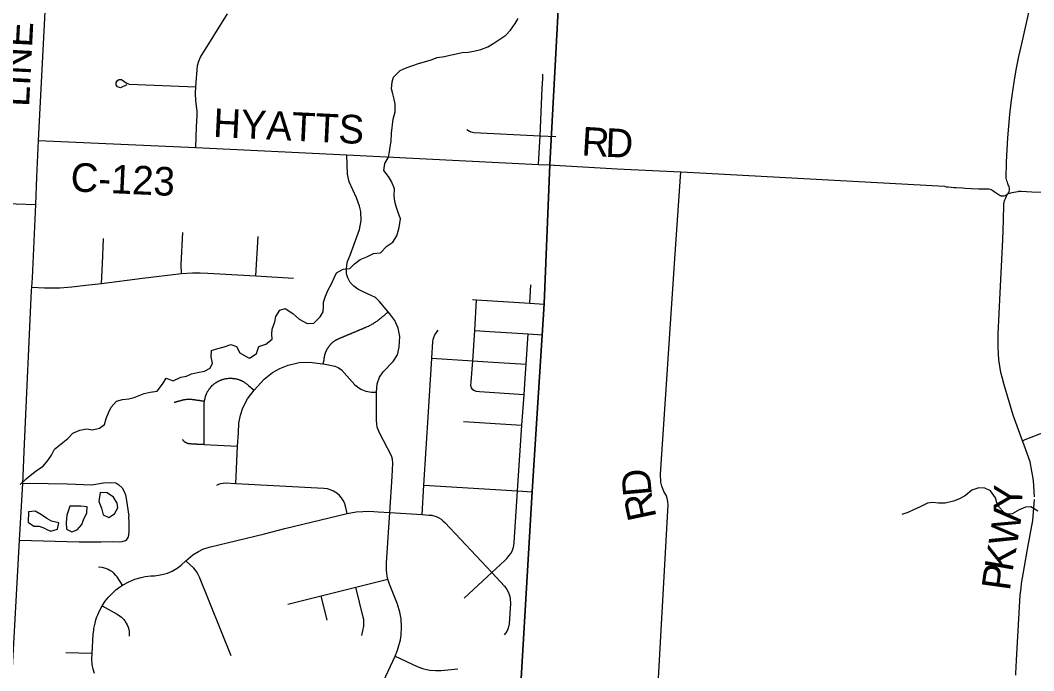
# Model space of a CAD drawing. Extents: x 114843 to 284848, y 317643 to 566895.
# Drawn here: x 168629 to 179255, y 474500 to 481317 of the extents above; entities that cross this region are included whole.
import ezdxf

# ---------------------------------------------------------------- set-up
doc = ezdxf.new("R2010")
doc.units = 0
for name, color, linetype in [('GM_X_County_Road', 7, 'Continuous'), ('GM_X_County_Road_Text', 7, 'Continuous'), ('GM_X_Minor_Lake', 7, 'Continuous'), ('GM_X_Minor_River', 7, 'Continuous'), ('GM_X_Township', 7, 'Continuous'), ('GM_X_Township_Road', 7, 'Continuous')]:
    doc.layers.add(name, color=color, linetype=linetype)

msp = doc.modelspace()

# ---------------------------------------------------------------- linework, layer by layer
at = {"layer": 'GM_X_County_Road'}
for points in [[(168821, 480058), (169026, 484047), (169039, 484304), (169176, 486977), (169413, 491479), (169537, 493692)], [(178980, 479497), (178986, 479503), (178991, 479509), (178996, 479520), (178998, 479524), (179001, 479535), (179002, 479542), (179002, 479547), (179001, 479559), (178999, 479570), (178994, 479581), (178988, 479591), (178980, 479619), (178973, 479633), (178969, 479648), (178966, 479663), (178965, 479678), (178965, 479694), (178969, 479797), (178971, 479829), (178977, 479961), (178984, 480084), (178993, 480207), (179005, 480329), (179019, 480451), (179036, 480573), (179055, 480694), (179076, 480815), (179100, 480936), (179126, 481056), (179302, 481835)], [(168792, 479387), (168803, 479672), (168821, 480058)], [(168821, 480058), (170470, 479983), (172055, 479906), (174064, 479807), (174183, 479803), (174225, 479800)], [(174225, 479800), (174231, 479800), (174889, 479761), (175556, 479728), (175822, 479713), (178319, 479578), (178320, 479578), (178336, 479571), (178358, 479570), (178422, 479566), (178443, 479565), (178508, 479561), (178537, 479559), (178600, 479555), (178677, 479551), (178702, 479549), (178733, 479549), (178769, 479551), (178784, 479549), (178799, 479546), (178813, 479540), (178827, 479532), (178839, 479523), (178884, 479493), (178893, 479486), (178903, 479481), (178912, 479479), (178914, 479478), (178925, 479476), (178937, 479477), (178946, 479478), (178955, 479481), (178964, 479485), (178973, 479490), (178980, 479497), (179015, 479508), (179030, 479513), (179046, 479516), (179089, 479524), (179093, 479524), (179098, 479525), (179102, 479525), (179110, 479525), (179118, 479525), (179124, 479525), (179234, 479520), (179493, 479513)], [(175195, 472269), (175296, 473983), (175421, 476239), (175420, 476274), (175413, 476308), (175401, 476339), (175381, 476373), (175355, 476436), (175345, 476475), (175343, 476560), (175492, 478816), (175556, 479728)], [(179263, 476322), (179253, 476494), (179217, 476690), (179154, 476864), (179137, 476911), (179039, 477178), (178944, 477497), (178927, 477561), (178912, 477627), (178900, 477692), (178889, 477758), (178885, 477826), (178883, 477893), (178882, 477961), (178883, 478029), (178903, 478459), (178931, 479016), (178940, 479222), (178943, 479388), (178943, 479400), (178945, 479412), (178948, 479424), (178954, 479435), (178964, 479455), (178980, 479497)], [(167111, 479436), (168588, 479394), (168792, 479387)], [(168500, 472699), (168498, 472848), (168475, 472981), (168482, 473208), (168502, 473601), (168518, 473957), (168621, 475870), (168655, 476461), (168672, 476877), (168748, 478484), (168751, 478520), (168757, 478619), (168792, 479387)], [(179119, 475340), (179122, 475366), (179127, 475413), (179157, 475594), (179189, 475775), (179245, 476073), (179265, 476293)], [(179066, 474455), (179067, 474471), (179075, 474612), (179114, 475293), (179119, 475340)]]:
    msp.add_lwpolyline(points, dxfattribs=at)
at = {"layer": 'GM_X_Minor_Lake'}
for points in [[(169468, 476369), (169454, 476275), (169481, 476205), (169499, 476135), (169557, 476107), (169591, 476127)], [(169591, 476127), (169619, 476144), (169653, 476206), (169645, 476256), (169606, 476320), (169542, 476366), (169468, 476369)], [(168717, 476164), (168712, 476057), (168772, 476014), (168828, 476014), (168882, 475994), (168909, 475981)], [(168909, 475981), (168949, 475962), (169019, 475983), (169032, 476051), (168958, 476067), (168908, 476094), (168852, 476134), (168785, 476172), (168717, 476164)], [(169148, 476224), (169118, 476129), (169110, 476053), (169113, 475983), (169150, 475967)], [(169150, 475967), (169171, 475957), (169227, 475977), (169275, 476032), (169293, 476082), (169327, 476154), (169330, 476218), (169264, 476224), (169148, 476224)]]:
    msp.add_lwpolyline(points, dxfattribs=at)
at = {"layer": 'GM_X_Minor_River'}
for points in [[(171024, 477779), (171041, 477779), (171106, 477826), (171132, 477898), (171203, 477922), (171269, 477975), (171268, 478029), (171272, 478081), (171297, 478157), (171309, 478214), (171352, 478278), (171406, 478296), (171487, 478243), (171555, 478183), (171637, 478140), (171709, 478144), (171775, 478209), (171804, 478263), (171808, 478313), (171809, 478363), (171831, 478426), (171856, 478492), (171888, 478548), (171921, 478619), (171945, 478671), (172015, 478709), (172086, 478714), (172134, 478764), (172194, 478811), (172263, 478839), (172333, 478872), (172407, 478878), (172472, 478949), (172536, 478991), (172579, 479058), (172601, 479144), (172616, 479236), (172590, 479302), (172571, 479366), (172555, 479416), (172550, 479482), (172554, 479552), (172521, 479628), (172489, 479678), (172442, 479744), (172452, 479816), (172489, 479883), (172499, 479939), (172506, 479991), (172518, 480051), (172523, 480135), (172540, 480280), (172559, 480358), (172561, 480438), (172548, 480490), (172534, 480546), (172522, 480600), (172527, 480672), (172541, 480722), (172612, 480789), (172674, 480817), (172744, 480842), (172803, 480864), (172869, 480883), (172937, 480903), (172999, 480926), (173076, 480938), (173132, 480953), (173184, 480963), (173262, 480978), (173324, 480982), (173384, 480995), (173460, 481011), (173531, 481040), (173595, 481076), (173720, 481161), (173768, 481212), (173819, 481282), (173851, 481337)], [(168628, 476452), (168691, 476510), (168749, 476561), (168809, 476605), (168869, 476645), (168917, 476702), (168957, 476760), (168989, 476822), (169057, 476879), (169129, 476935), (169182, 476990), (169253, 477022), (169323, 477036), (169387, 477026), (169461, 477043), (169513, 477079), (169529, 477143), (169554, 477204), (169582, 477262), (169640, 477324), (169702, 477343), (169768, 477349), (169822, 477365), (169876, 477385), (169928, 477404), (169992, 477418), (170063, 477430), (170122, 477503), (170160, 477565), (170232, 477539), (170312, 477578), (170371, 477588), (170425, 477610), (170489, 477625), (170561, 477639), (170621, 477671), (170645, 477723), (170632, 477791), (170634, 477856), (170700, 477878), (170766, 477894), (170836, 477919), (170896, 477899), (170933, 477833), (171024, 477779)], [(179300, 476172), (179224, 476219), (179170, 476213), (179102, 476187), (179029, 476146), (178961, 476140), (178898, 476209), (178868, 476259), (178853, 476313), (178801, 476387), (178741, 476414), (178679, 476418), (178607, 476393), (178540, 476335), (178478, 476302), (178414, 476278), (178328, 476257), (178258, 476257), (178196, 476264), (178141, 476256), (178065, 476219), (177995, 476187), (177937, 476160), (177874, 476136)]]:
    msp.add_lwpolyline(points, dxfattribs=at)
at = {"layer": 'GM_X_Township'}
for points in [[(169905, 461947), (169968, 464386), (169947, 464679), (169899, 465344), (169750, 465988), (169587, 466796), (170735, 466733), (170828, 466720), (173439, 466569), (173760, 472337), (173997, 476378), (174123, 478346), (174182, 479806), (174410, 484018)], [(174410, 484018), (174182, 479806), (174123, 478346), (173997, 476378), (173760, 472337), (173439, 466569), (170828, 466720), (170735, 466733), (169587, 466796), (169750, 465988), (169899, 465344), (169947, 464679), (169968, 464386), (169905, 461947)]]:
    msp.add_lwpolyline(points, dxfattribs=at)
at = {"layer": 'GM_X_Township_Road'}
for p, q in [((174079, 480107), (174243, 480099)), ((171098, 478638), (171123, 479052)), ((173973, 478353), (173982, 478545)), ((173278, 477112), (173888, 477073)), ((171848, 475029), (171784, 475284)), ((169383, 474680), (169108, 474689))]:
    msp.add_line(p, q, dxfattribs=at)
for points in [[(170470, 479983), (170478, 480200), (170485, 480319), (170484, 480366), (170471, 480474), (170467, 480553), (170471, 480620), (170487, 480842), (170501, 480890), (170518, 480931), (170803, 481384)], [(174064, 479807), (174064, 479809), (174079, 480106), (174079, 480107), (174103, 480601), (174109, 480706), (174109, 480729), (174107, 480753)], [(169746, 480642), (169681, 480609), (169650, 480619), (169636, 480640), (169636, 480665), (169649, 480686), (169664, 480695), (169680, 480698), (169689, 480697), (169715, 480678), (169741, 480661), (169770, 480649), (170471, 480620)], [(173310, 480172), (173340, 480155), (173354, 480148), (173370, 480143), (173386, 480141), (174079, 480107)], [(172415, 474338), (172559, 474651), (172585, 474717), (172600, 474764), (172610, 474801), (172615, 474824), (172622, 474872), (172627, 474958), (172622, 475043), (172610, 475115), (172586, 475197), (172500, 475407), (172483, 475460), (172476, 475491), (172471, 475526), (172469, 475552), (172468, 475587), (172469, 475632), (172503, 476158), (172530, 476534), (172535, 476677), (172531, 476716), (172521, 476753), (172396, 476992), (172373, 477054), (172365, 477122), (172364, 477173), (172364, 477420), (172373, 477507), (172395, 477575), (172434, 477634), (172539, 477740), (172584, 477810), (172603, 477890), (172608, 478002), (172590, 478089), (172555, 478171), (172514, 478227), (172486, 478260), (172392, 478373), (172353, 478410), (172307, 478434), (172223, 478472), (172167, 478499), (172127, 478529), (172090, 478569), (172065, 478618), (172051, 478661), (172051, 478710), (172052, 478749), (172060, 478790), (172087, 478856), (172186, 479126), (172204, 479219), (172200, 479313), (172187, 479369), (172156, 479457), (172077, 479623), (172062, 479705), (172055, 479906)], [(169481, 478560), (169490, 478766), (169503, 479031)], [(170319, 478662), (170315, 478756), (170334, 479092)], [(168751, 478520), (168883, 478514), (169044, 478512), (169169, 478522), (169318, 478540), (169481, 478560), (169912, 478613), (170319, 478662), (170434, 478669), (170515, 478671), (170596, 478668), (171098, 478638), (171494, 478614)], [(173912, 477393), (173444, 477422), (173414, 477425), (173392, 477433), (173376, 477445), (173361, 477465), (173355, 477487), (173356, 477528), (173373, 477748), (173394, 478067), (173413, 478387)], [(173372, 478390), (173413, 478387), (173973, 478353), (174124, 478343)], [(171807, 477716), (171808, 477722), (171809, 477727), (171809, 477731), (171810, 477736), (171811, 477741), (171812, 477746), (171813, 477751), (171814, 477755), (171814, 477760), (171815, 477765), (171816, 477769), (171817, 477774), (171817, 477778), (171818, 477783), (171819, 477788), (171820, 477792), (171820, 477796), (171821, 477801), (171822, 477805), (171823, 477809), (171824, 477813), (171825, 477818), (171827, 477822), (171828, 477826), (171829, 477830), (171831, 477834), (171832, 477838), (171834, 477842), (171835, 477846), (171837, 477850), (171839, 477854), (171841, 477858), (171843, 477862), (171845, 477866), (171847, 477870), (171849, 477874), (171851, 477878), (171853, 477881), (171856, 477885), (171858, 477889), (171860, 477892), (171863, 477896), (171865, 477899), (171868, 477903), (171871, 477906), (171874, 477910), (171876, 477913), (171879, 477916), (171882, 477920), (171885, 477923), (171888, 477926), (171891, 477929), (171894, 477932), (171898, 477935), (171901, 477938), (171904, 477941), (171907, 477944), (171911, 477946), (171914, 477949), (171918, 477952), (171921, 477954), (171925, 477957), (171929, 477959), (171932, 477961), (171936, 477964), (171940, 477966), (171943, 477968), (171947, 477970), (171951, 477972), (171955, 477974), (171959, 477976), (171963, 477978), (171967, 477980), (171972, 477982), (171976, 477984), (171981, 477986), (171986, 477988), (171990, 477990), (171995, 477992), (171999, 477994), (172004, 477995), (172009, 477997), (172013, 477999), (172018, 478001), (172022, 478003), (172027, 478005), (172032, 478007), (172036, 478009), (172041, 478011), (172045, 478013), (172050, 478015), (172055, 478017), (172059, 478019), (172064, 478021), (172068, 478023), (172073, 478024), (172078, 478026), (172082, 478028), (172087, 478030), (172091, 478032), (172096, 478034), (172101, 478036), (172105, 478038), (172110, 478040), (172114, 478042), (172119, 478044), (172124, 478046), (172128, 478048), (172133, 478050), (172137, 478051), (172142, 478053), (172147, 478055), (172151, 478057), (172156, 478059), (172160, 478061), (172165, 478063), (172170, 478065), (172174, 478067), (172179, 478069), (172183, 478071), (172188, 478073), (172193, 478075), (172197, 478077), (172202, 478079), (172206, 478080), (172211, 478082), (172216, 478084), (172220, 478086), (172225, 478088), (172229, 478090), (172234, 478092), (172239, 478094), (172243, 478096), (172248, 478098), (172252, 478100), (172261, 478103), (172271, 478108), (172280, 478112), (172290, 478117), (172299, 478121), (172308, 478126), (172317, 478131), (172326, 478137), (172335, 478142), (172344, 478148), (172353, 478153), (172362, 478159), (172370, 478165), (172379, 478171), (172387, 478177), (172395, 478184), (172404, 478191), (172409, 478195), (172413, 478198), (172417, 478202), (172421, 478205), (172424, 478208), (172428, 478211), (172432, 478214), (172436, 478218), (172439, 478221), (172443, 478224), (172447, 478227), (172451, 478230), (172455, 478233), (172458, 478237), (172462, 478240), (172466, 478243), (172469, 478246), (172473, 478249), (172477, 478252), (172481, 478255), (172486, 478260)], [(172843, 476137), (172862, 476446), (172910, 477212), (172945, 477775), (172956, 477949), (172959, 477971), (172965, 477992), (172976, 478019), (172992, 478045), (173012, 478070)], [(173394, 478067), (173552, 478057), (173953, 478031), (174106, 478022)], [(173285, 475259), (173573, 475529), (173709, 475656), (173730, 475677), (173757, 475706), (173772, 475727), (173786, 475754), (173794, 475774), (173801, 475795), (173805, 475812), (173809, 475843), (173844, 476385), (173888, 477073), (173912, 477393), (173923, 477563), (173932, 477712), (173953, 478031)], [(172945, 477775), (173373, 477748), (173531, 477738), (173932, 477712)], [(170888, 476458), (170908, 476854), (170916, 476994), (170922, 477095), (170937, 477179), (170963, 477255), (171012, 477348), (171083, 477441), (171186, 477555), (171273, 477624), (171350, 477668), (171439, 477702), (171554, 477729), (171662, 477735), (171800, 477717), (171807, 477716), (171927, 477693), (171964, 477678), (171996, 477655), (172137, 477498), (172165, 477474), (172199, 477450), (172252, 477429), (172312, 477421), (172364, 477420)], [(170559, 476872), (170559, 476877), (170559, 476882), (170559, 476887), (170559, 476892), (170559, 476897), (170559, 476902), (170559, 476907), (170559, 476912), (170559, 476917), (170559, 476922), (170559, 476927), (170559, 476932), (170559, 476937), (170559, 476942), (170559, 476947), (170559, 476952), (170559, 476957), (170559, 476962), (170559, 476967), (170559, 476972), (170559, 476977), (170559, 476982), (170559, 476987), (170559, 476992), (170559, 476997), (170559, 477002), (170559, 477007), (170559, 477012), (170559, 477017), (170559, 477022), (170559, 477027), (170559, 477031), (170559, 477036), (170559, 477041), (170559, 477046), (170559, 477051), (170559, 477056), (170559, 477061), (170559, 477066), (170559, 477071), (170559, 477076), (170559, 477081), (170559, 477086), (170559, 477091), (170559, 477096), (170559, 477101), (170559, 477106), (170559, 477111), (170559, 477116), (170559, 477121), (170559, 477126), (170559, 477131), (170559, 477136), (170559, 477141), (170559, 477146), (170559, 477151), (170559, 477156), (170559, 477161), (170559, 477166), (170559, 477171), (170559, 477176), (170558, 477181), (170558, 477186), (170558, 477191), (170558, 477196), (170558, 477201), (170558, 477206), (170558, 477210), (170558, 477215), (170558, 477220), (170558, 477225), (170558, 477230), (170558, 477235), (170558, 477240), (170558, 477245), (170558, 477250), (170558, 477255), (170558, 477260), (170558, 477265), (170558, 477270), (170558, 477275), (170558, 477280), (170558, 477285), (170558, 477290), (170558, 477298), (170559, 477303), (170559, 477308), (170559, 477312), (170560, 477317), (170560, 477322), (170561, 477325), (170567, 477357), (170569, 477364), (170570, 477369), (170571, 477373), (170573, 477378), (170574, 477382), (170576, 477387), (170578, 477391), (170579, 477396), (170581, 477400), (170583, 477405), (170585, 477409), (170587, 477413), (170590, 477418), (170592, 477422), (170594, 477426), (170597, 477430), (170599, 477434), (170602, 477438), (170604, 477442), (170607, 477446), (170610, 477450), (170613, 477454), (170615, 477458), (170619, 477463), (170631, 477476), (170646, 477492), (170651, 477497), (170655, 477500), (170659, 477503), (170663, 477506), (170666, 477509), (170670, 477512), (170674, 477514), (170678, 477517), (170682, 477520), (170686, 477522), (170690, 477525), (170694, 477527), (170698, 477530), (170703, 477532), (170707, 477534), (170711, 477537), (170715, 477539), (170720, 477541), (170724, 477543), (170729, 477545), (170733, 477546), (170737, 477548), (170742, 477550), (170747, 477551), (170751, 477553), (170756, 477554), (170760, 477555), (170765, 477557), (170770, 477558), (170774, 477559), (170779, 477560), (170784, 477561), (170788, 477562), (170793, 477562), (170798, 477563), (170803, 477564), (170807, 477564), (170812, 477565), (170817, 477565), (170822, 477565), (170827, 477565), (170831, 477565), (170836, 477565), (170841, 477565), (170846, 477565), (170851, 477565), (170855, 477564), (170860, 477564), (170865, 477564), (170870, 477563), (170874, 477562), (170879, 477562), (170884, 477561), (170889, 477560), (170893, 477559), (170898, 477558), (170903, 477557), (170907, 477555), (170912, 477554), (170916, 477553), (170921, 477551), (170926, 477549), (170930, 477548), (170935, 477546), (170939, 477544), (170943, 477542), (170948, 477540), (170952, 477538), (170956, 477536), (170961, 477534), (170965, 477532), (170969, 477530), (170973, 477527), (170977, 477525), (170981, 477522), (170985, 477519), (170989, 477517), (170993, 477514), (170997, 477511), (171001, 477508), (171005, 477505), (171009, 477502), (171011, 477500), (171015, 477497), (171019, 477494), (171022, 477491), (171083, 477441)], [(170244, 477314), (170249, 477315), (170253, 477316), (170258, 477318), (170263, 477319), (170268, 477320), (170272, 477322), (170277, 477323), (170282, 477324), (170287, 477325), (170291, 477327), (170296, 477328), (170301, 477329), (170306, 477330), (170310, 477332), (170315, 477333), (170320, 477334), (170325, 477335), (170329, 477337), (170334, 477338), (170340, 477340), (170345, 477341), (170349, 477342), (170353, 477342), (170358, 477343), (170362, 477344), (170366, 477344), (170371, 477345), (170375, 477345), (170379, 477346), (170384, 477346), (170388, 477346), (170392, 477346), (170397, 477346), (170401, 477346), (170405, 477346), (170410, 477346), (170414, 477346), (170418, 477346), (170423, 477345), (170427, 477345), (170431, 477344), (170435, 477344), (170440, 477343), (170445, 477342), (170450, 477342), (170455, 477341), (170460, 477340), (170464, 477339), (170469, 477339), (170474, 477338), (170479, 477337), (170484, 477337), (170489, 477336), (170494, 477335), (170499, 477334), (170504, 477334), (170509, 477333), (170514, 477332), (170519, 477332), (170524, 477331), (170529, 477330), (170534, 477329), (170538, 477329), (170543, 477328), (170548, 477327), (170553, 477326), (170561, 477325)], [(170330, 476922), (170333, 476919), (170335, 476916), (170338, 476913), (170341, 476910), (170343, 476908), (170346, 476905), (170349, 476903), (170352, 476900), (170356, 476898), (170359, 476896), (170362, 476894), (170365, 476892), (170369, 476891), (170372, 476889), (170376, 476888), (170380, 476886), (170383, 476885), (170387, 476884), (170391, 476883), (170394, 476882), (170398, 476881), (170402, 476881), (170406, 476880), (170410, 476880), (170413, 476880), (170418, 476880), (170423, 476879), (170428, 476879), (170433, 476879), (170438, 476879), (170443, 476878), (170448, 476878), (170453, 476878), (170458, 476878), (170463, 476877), (170467, 476877), (170472, 476877), (170477, 476877), (170482, 476876), (170487, 476876), (170492, 476876), (170497, 476876), (170502, 476875), (170507, 476875), (170512, 476875), (170517, 476875), (170522, 476874), (170527, 476874), (170532, 476874), (170537, 476874), (170542, 476873), (170546, 476873), (170551, 476873), (170559, 476872), (170908, 476854)], [(179137, 476911), (179164, 476922), (179210, 476940), (179318, 476984), (179339, 476991), (179360, 476997), (179381, 477000), (179403, 477002), (179425, 477002), (179592, 476993), (179732, 476986), (179774, 476984), (179794, 476982), (179814, 476979), (179834, 476973), (179853, 476967), (179900, 476948), (180054, 476888), (180073, 476881), (180092, 476876), (180112, 476872), (180133, 476870), (180182, 476868), (180250, 476864)], [(168655, 476461), (168724, 476464), (169120, 476457), (169380, 476448), (169503, 476470), (169590, 476474), (169633, 476468), (169662, 476450), (169696, 476417), (169716, 476385), (169731, 476345), (169740, 476306), (169766, 476121)], [(172056, 476149), (172040, 476225), (172028, 476258), (172015, 476285), (171998, 476311), (171975, 476337), (171948, 476360), (171915, 476381), (171888, 476394), (171850, 476405), (171811, 476410), (170888, 476458), (170780, 476464), (170755, 476463), (170732, 476460), (170714, 476455), (170700, 476449), (170686, 476442)], [(172862, 476446), (173844, 476385), (173998, 476375)], [(169406, 474472), (169392, 474518), (169383, 474566), (169380, 474622), (169383, 474680), (169395, 474883), (169399, 474921), (169402, 474944), (169413, 475000), (169422, 475032), (169433, 475065), (169441, 475086), (169459, 475127), (169489, 475181), (169520, 475228), (169556, 475272), (169595, 475313), (169633, 475349), (169660, 475370), (169700, 475397), (169767, 475433), (169830, 475459), (169896, 475477), (169940, 475486), (169997, 475493), (170008, 475493), (170037, 475495), (170080, 475500), (170131, 475511), (170173, 475524), (170221, 475544), (170274, 475574), (170316, 475605), (170366, 475651), (170438, 475714), (170497, 475751), (170544, 475773), (170611, 475794), (171189, 475936), (171402, 475989), (172056, 476149), (172152, 476165), (172222, 476170), (172292, 476171), (172383, 476166), (172503, 476158)], [(172503, 476158), (172843, 476137), (172914, 476132), (172945, 476129), (172966, 476124), (172991, 476115), (173019, 476102), (173041, 476088), (173061, 476072), (173080, 476054), (173573, 475529), (173706, 475387), (173732, 475352), (173748, 475321), (173756, 475300), (173762, 475279), (173766, 475254), (173768, 475206), (173754, 474990), (173745, 474945), (173730, 474912), (173702, 474877)], [(168621, 475870), (169248, 475852), (169474, 475852), (169594, 475853), (169660, 475850), (169699, 475853), (169734, 475865), (169747, 475877), (169760, 475897), (169766, 475920), (169771, 475960), (169772, 476048), (169766, 476121)], [(170842, 474656), (170509, 475479), (170495, 475508), (170476, 475539), (170448, 475574), (170366, 475651)], [(169700, 475397), (169646, 475484), (169633, 475499), (169612, 475521), (169595, 475535), (169570, 475552), (169550, 475562), (169526, 475572), (169488, 475582), (169449, 475586)], [(171435, 475196), (171784, 475284), (172146, 475375), (172483, 475460)], [(172212, 474870), (172231, 474968), (172233, 474994), (172233, 475015), (172231, 475037), (172225, 475063), (172146, 475375)], [(169489, 475181), (169646, 475093), (169670, 475077), (169687, 475064), (169700, 475052), (169715, 475036), (169725, 475022), (169740, 475000), (169750, 474981), (169759, 474956), (169766, 474931), (169770, 474910), (169772, 474893), (169772, 474875), (169772, 474862)], [(172559, 474651), (172792, 474546), (172848, 474524), (172888, 474513), (172924, 474506), (172984, 474501), (173043, 474503), (173218, 474521)]]:
    msp.add_lwpolyline(points, dxfattribs=at)

# ---------------------------------------------------------------- texts
at = {"layer": 'GM_X_County_Road_Text'}
for s, rotation, p in [('LINE', 87.0993, (168721, 480405)), ('HYATTS', 357.2713, (170647, 480095)), ('R', 356.5578, (174509, 479902)), ('D', 357.472, (174760, 479887)), ('C-123', 357.386, (169152, 479525)), ('D', 95.1082, (175252, 476341)), ('R', 102.0232, (175302, 476110)), ('Y', 89.4755, (179136, 476184)), ('W', 80.8897, (179077, 475792)), ('K', 80.2494, (179032, 475529)), ('P', 82.124, (179004, 475331))]:
    msp.add_text(s, height=300, rotation=rotation, dxfattribs=at).set_placement(p)

doc.saveas('drawing.dxf')
